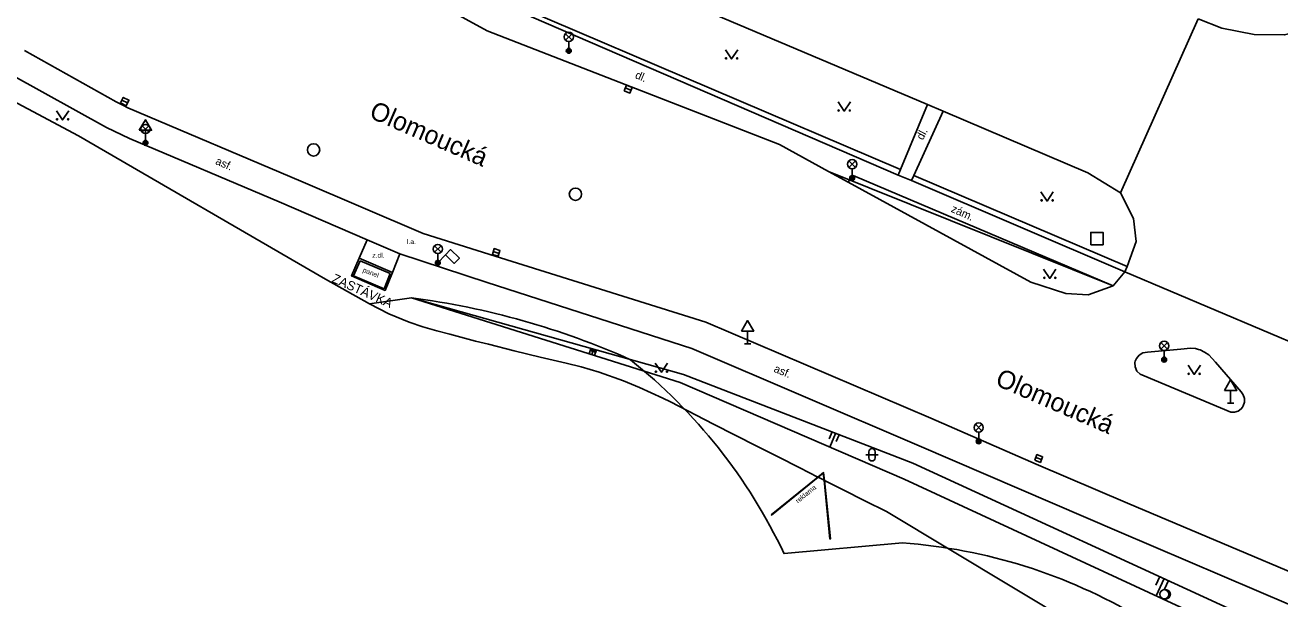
# Model space of a CAD drawing. Extents: x -596024 to -594475, y -1163820 to -1161957.
# Drawn here: x -595045 to -594943.1, y -1162123.8 to -1162077.2 of the extents above; entities that cross this region are included whole.
import ezdxf

# ---------------------------------------------------------------- set-up
doc = ezdxf.new("R2010")
doc.units = 0
for name, color, linetype in [('Level 10', 7, 'Continuous'), ('Level 11', 7, 'Continuous'), ('Level 14', 7, 'Continuous'), ('Level 15', 7, 'Continuous'), ('Level 23', 7, 'Continuous'), ('Level 25', 7, 'Continuous'), ('Level 26', 7, 'Continuous'), ('Level 27', 7, 'Continuous'), ('Level 33', 7, 'Continuous'), ('Level 34', 7, 'Continuous'), ('Level 36', 7, 'Continuous'), ('Level 40', 7, 'Continuous'), ('Level 41', 7, 'Continuous'), ('Level 42', 7, 'Continuous'), ('Level 49', 7, 'Continuous'), ('Level 50', 7, 'Continuous'), ('Level 7', 7, 'Continuous'), ('Level 8', 7, 'Continuous')]:
    doc.layers.add(name, color=color, linetype=linetype)

msp = doc.modelspace()

# ---------------------------------------------------------------- linework, layer by layer
at = {"layer": 'Level 10'}
for points in [[(-595032.38, -1162063.98), (-595023.91, -1162068.67), (-595021.04, -1162070.25), (-595007.46, -1162077.7)], [(-594949.71, -1162076.72), (-594947.78, -1162077.48), (-594945.15, -1162078), (-594942.69, -1162078.02), (-594941.72, -1162077.76), (-594938.84, -1162076.19), (-594936.5, -1162073.41), (-594934.64, -1162069.22)], [(-594971.7, -1162083.67), (-595002.38, -1162070.67)], [(-594983.72, -1162086.91), (-595007.46, -1162077.7)], [(-595045.07, -1162079.28), (-595037.61, -1162083.45), (-595037.07, -1162083.72), (-595036.67, -1162083.94)], [(-595036.67, -1162083.94), (-595022.61, -1162089.91)], [(-594970.43, -1162084.21), (-594971.7, -1162083.67)], [(-594958.66, -1162089.21), (-594970.43, -1162084.21)], [(-594983.72, -1162086.91), (-594979.73, -1162089.1)], [(-594979.73, -1162089.1), (-594978.14, -1162089.97), (-594963.31, -1162098.09), (-594960.46, -1162099.03), (-594958.64, -1162099.13), (-594956.61, -1162098.39)], [(-595022.61, -1162089.91), (-595012.68, -1162094.15)], [(-594958.66, -1162089.21), (-594956.01, -1162090.84), (-594954.95, -1162092.93), (-594954.74, -1162094.8)], [(-595012.68, -1162094.15), (-595006.83, -1162095.98), (-594989.7, -1162101.34)], [(-594954.74, -1162094.8), (-594955.48, -1162096.82)], [(-594955.67, -1162097.26), (-594956.61, -1162098.39)], [(-594989.7, -1162101.34), (-594971.44, -1162109.14)], [(-594954.1, -1162105.71), (-594954.43, -1162105.57), (-594954.68, -1162105.32), (-594954.83, -1162104.99), (-594954.84, -1162104.63), (-594954.82, -1162104.52), (-594954.73, -1162104.29), (-594954.5, -1162104.02), (-594954.19, -1162103.85), (-594953.83, -1162103.8)], [(-594951.12, -1162103.54), (-594953.83, -1162103.8)], [(-594951.12, -1162103.54), (-594950.32, -1162103.45), (-594949.93, -1162103.5), (-594949.69, -1162103.56), (-594949.54, -1162103.61), (-594949.18, -1162103.78), (-594948.85, -1162104.01), (-594948.31, -1162104.6)], [(-594948.31, -1162104.6), (-594946.22, -1162107.01)], [(-594954.1, -1162105.71), (-594947.05, -1162108.67)], [(-594946.22, -1162107.01), (-594946.04, -1162107.26), (-594945.95, -1162107.55), (-594945.95, -1162107.85), (-594946.04, -1162108.14), (-594946.11, -1162108.26), (-594946.21, -1162108.39), (-594946.46, -1162108.57), (-594946.75, -1162108.67), (-594947.05, -1162108.67)], [(-594913.2, -1162133.94), (-594921.5, -1162130.47), (-594932.9, -1162125.57), (-594955.46, -1162116.04), (-594962.87, -1162112.87), (-594971.44, -1162109.14)]]:
    msp.add_lwpolyline(points, dxfattribs=at)
at = {"layer": 'Level 11'}
for points in [[(-595036.53, -1162086.44), (-595038.41, -1162085.54), (-595046.12, -1162081.25), (-595055.2, -1162076.25), (-595056.55, -1162075.5), (-595061.25, -1162073.48)], [(-594956.01, -1162090.84), (-594949.71, -1162076.72)], [(-594971.7, -1162083.67), (-594973.9, -1162088.96)], [(-594972.81, -1162089.43), (-594970.43, -1162084.21)], [(-595036.53, -1162086.44), (-595024.36, -1162091.58)], [(-594979.73, -1162089.1), (-594956.61, -1162098.39)], [(-594978.14, -1162089.97), (-594977.74, -1162089.44)], [(-594977.74, -1162089.44), (-594956.61, -1162098.39)], [(-595024.36, -1162091.58), (-595017.23, -1162094.67), (-595017.86, -1162096.15)], [(-595017.23, -1162094.67), (-595014.56, -1162095.81)], [(-595015.16, -1162097.32), (-595015.76, -1162098.77), (-595018.48, -1162097.6), (-595017.86, -1162096.15)], [(-595017.86, -1162096.15), (-595015.16, -1162097.32)], [(-595015.16, -1162097.32), (-595014.56, -1162095.81), (-595007.47, -1162098.14), (-594990.84, -1162103.5)], [(-595018.34, -1162097.6), (-595017.79, -1162096.37)], [(-595017.79, -1162096.37), (-595015.34, -1162097.39)], [(-595015.84, -1162098.64), (-595018.34, -1162097.6)], [(-595015.34, -1162097.39), (-595015.84, -1162098.64)], [(-595017.04, -1162099.87), (-595013.63, -1162099.38)], [(-594990.84, -1162103.5), (-594972.37, -1162111.39)], [(-594910.7, -1162137.75), (-594914.24, -1162136.29), (-594922.24, -1162132.83), (-594933.81, -1162127.92), (-594956.12, -1162118.37), (-594972.37, -1162111.39)], [(-594983.34, -1162120.15), (-594973.73, -1162119.28)]]:
    msp.add_lwpolyline(points, dxfattribs=at)
for centre, radius, start, end in [((-595021.82, -1162162.55), 63.7, 65.9079, 82.6096), ((-595023.72, -1162139.33), 44.7, 25.4031, 51.3822), ((-594976.86, -1162162.85), 43.68, 59.2487, 85.8973)]:
    msp.add_arc(centre, radius, start, end, dxfattribs=at)
at = {"layer": 'Level 14'}
for points in [[(-595013.63, -1162099.38), (-594991.52, -1162105.61)], [(-594991.78, -1162106.26), (-595013.63, -1162099.38)], [(-594973.6, -1162114.09), (-594991.78, -1162106.26)], [(-594991.52, -1162105.61), (-594972.9, -1162112.8)], [(-594972.9, -1162112.8), (-594945.56, -1162125.35)], [(-594950.02, -1162125.02), (-594973.6, -1162114.09)]]:
    msp.add_lwpolyline(points, dxfattribs=at)
at = {"layer": 'Level 15'}
for points in [[(-594999.19, -1162103.93), (-594999.05, -1162103.49)], [(-594999.01, -1162103.74), (-594998.94, -1162103.52)], [(-594998.97, -1162104), (-594998.83, -1162103.55)], [(-594998.78, -1162103.81), (-594998.71, -1162103.58)], [(-594998.74, -1162104.07), (-594998.6, -1162103.61)], [(-594979.68, -1162110.82), (-594979.44, -1162110.27)], [(-594979.64, -1162111.49), (-594979.16, -1162110.38)], [(-594979.12, -1162111.05), (-594978.88, -1162110.49)], [(-594953.15, -1162122.72), (-594952.83, -1162122.01)], [(-594953.13, -1162123.58), (-594952.48, -1162122.18)], [(-594952.45, -1162123.04), (-594952.12, -1162122.34)]]:
    msp.add_lwpolyline(points, dxfattribs=at)
at = {"layer": 'Level 23'}
for points in [[(-595056.75, -1162077.65), (-595040.66, -1162086.21)], [(-595040.66, -1162086.21), (-595020.6, -1162097.87)], [(-595020.6, -1162097.87), (-595017.04, -1162099.87), (-595015.45, -1162100.66), (-595013.81, -1162101.34), (-595012.69, -1162101.72), (-595011.55, -1162102.05), (-595010.51, -1162102.33), (-595008.41, -1162102.88), (-595007.37, -1162103.14), (-595005.27, -1162103.67), (-595003.17, -1162104.18), (-595001.06, -1162104.67), (-594999.84, -1162104.98), (-594998.37, -1162105.42), (-594996.4, -1162106.12), (-594995.1, -1162106.65), (-594993.2, -1162107.52), (-594992.58, -1162107.83), (-594989.08, -1162109.63), (-594987.32, -1162110.52), (-594985.57, -1162111.41), (-594983.82, -1162112.3), (-594982.06, -1162113.19), (-594980.6, -1162113.93)], [(-594980.6, -1162113.93), (-594980.57, -1162113.94)], [(-594980.57, -1162113.94), (-594980.31, -1162114.08), (-594980.1, -1162114.18)], [(-594980.1, -1162114.18), (-594980.07, -1162114.2)], [(-594980.07, -1162114.2), (-594978.55, -1162114.97), (-594976.79, -1162115.85), (-594975.03, -1162116.73)], [(-594939.12, -1162138.3), (-594975.03, -1162116.73)]]:
    msp.add_lwpolyline(points, dxfattribs=at)
at = {"layer": 'Level 25'}
for points in [[(-594980.6, -1162113.93), (-594980.14, -1162113.56), (-594980.07, -1162114.2)], [(-594980.16, -1162113.61), (-594980.57, -1162113.94)], [(-594980.1, -1162114.18), (-594980.16, -1162113.61)], [(-594984.4, -1162116.99), (-594980.6, -1162113.93)], [(-594980.57, -1162113.94), (-594984.38, -1162117.02)], [(-594979.59, -1162118.96), (-594979.62, -1162118.97), (-594980.1, -1162114.18)], [(-594980.07, -1162114.2), (-594979.59, -1162118.96)], [(-594984.4, -1162116.99), (-594984.38, -1162117.02)]]:
    msp.add_lwpolyline(points, dxfattribs=at)
at = {"layer": 'Level 26'}
msp.add_lwpolyline([(-594958.43, -1162095.06), (-594957.43, -1162095.06), (-594957.43, -1162094.06), (-594958.43, -1162094.06)], close=True, dxfattribs=at)
at = {"layer": 'Level 27'}
for p, q in [((-594996.25, -1162082.33), (-594995.79, -1162082.51)), ((-595037.14, -1162083.32), (-595036.7, -1162083.54)), ((-595006.98, -1162095.61), (-595006.5, -1162095.77)), ((-594962.9, -1162112.33), (-594962.44, -1162112.51))]:
    msp.add_line(p, q, dxfattribs=at)
for points in [[(-594996.34, -1162082.56), (-594995.88, -1162082.74), (-594995.7, -1162082.28), (-594996.16, -1162082.1)], [(-595037.26, -1162083.54), (-595036.81, -1162083.77), (-595036.58, -1162083.32), (-595037.03, -1162083.09)], [(-595007.05, -1162095.85), (-595006.58, -1162096), (-595006.43, -1162095.53), (-595006.9, -1162095.38)], [(-594962.99, -1162112.56), (-594962.53, -1162112.74), (-594962.35, -1162112.28), (-594962.81, -1162112.1)]]:
    msp.add_lwpolyline(points, close=True, dxfattribs=at)
for centre in [(-595021.57, -1162087.36), (-595000.3, -1162090.96)]:
    msp.add_circle(centre, 0.5, dxfattribs=at)
at = {"layer": 'Level 33'}
for p, q in [((-595001.1, -1162078.45), (-595000.57, -1162077.92)), ((-595001.1, -1162077.92), (-595000.57, -1162078.45)), ((-595000.84, -1162078.56), (-595000.84, -1162079.31)), ((-595035.5, -1162085.93), (-595034.97, -1162085.4)), ((-595035.5, -1162085.4), (-595034.97, -1162085.93)), ((-595035.23, -1162086.04), (-595035.23, -1162086.79)), ((-594978.09, -1162088.78), (-594977.56, -1162088.25)), ((-594978.09, -1162088.25), (-594977.56, -1162088.78)), ((-594977.82, -1162088.89), (-594977.82, -1162089.64)), ((-595011.75, -1162095.67), (-595011.22, -1162095.14)), ((-595011.75, -1162095.14), (-595011.22, -1162095.67)), ((-595011.48, -1162095.78), (-595011.48, -1162096.53)), ((-594952.73, -1162103.53), (-594952.2, -1162103)), ((-594952.73, -1162103), (-594952.2, -1162103.53)), ((-594952.47, -1162103.64), (-594952.47, -1162104.39)), ((-594967.8, -1162110.17), (-594967.27, -1162109.64)), ((-594967.8, -1162109.64), (-594967.27, -1162110.17)), ((-594967.54, -1162110.28), (-594967.54, -1162111.03))]:
    msp.add_line(p, q, dxfattribs=at)
for centre, radius in [((-595000.84, -1162078.18), 0.375), ((-595000.84, -1162079.31), 0.2), ((-595000.84, -1162079.31), 0.145), ((-595000.84, -1162079.31), 0.0876), ((-595035.23, -1162085.66), 0.375), ((-595035.23, -1162086.79), 0.2), ((-595035.23, -1162086.79), 0.145), ((-595035.23, -1162086.79), 0.0876), ((-594977.82, -1162088.52), 0.375), ((-594977.82, -1162089.64), 0.2), ((-594977.82, -1162089.64), 0.145), ((-594977.82, -1162089.64), 0.0876), ((-595011.48, -1162095.41), 0.375), ((-595011.48, -1162096.53), 0.2), ((-595011.48, -1162096.53), 0.145), ((-595011.48, -1162096.53), 0.0876), ((-594952.47, -1162103.27), 0.375), ((-594952.47, -1162104.39), 0.2), ((-594952.47, -1162104.39), 0.145), ((-594952.47, -1162104.39), 0.0876), ((-594967.54, -1162109.91), 0.375), ((-594967.54, -1162111.03), 0.2), ((-594967.54, -1162111.03), 0.145), ((-594967.54, -1162111.03), 0.0876)]:
    msp.add_circle(centre, radius, dxfattribs=at)
at = {"layer": 'Level 34'}
for p, q in [((-595035.23, -1162085.77), (-595035.23, -1162086.79)), ((-595035.48, -1162086.79), (-595034.98, -1162086.79)), ((-595010.85, -1162095.88), (-595011.48, -1162096.53)), ((-595011.66, -1162096.36), (-595011.3, -1162096.7)), ((-594986.31, -1162102.08), (-594986.31, -1162103.1)), ((-594986.56, -1162103.1), (-594986.06, -1162103.1)), ((-594947.07, -1162106.9), (-594947.07, -1162107.92)), ((-594947.32, -1162107.92), (-594946.82, -1162107.92))]:
    msp.add_line(p, q, dxfattribs=at)
for points in [[(-595035.73, -1162085.77), (-595034.73, -1162085.77), (-595035.23, -1162084.91)], [(-595010.85, -1162095.88), (-595010.14, -1162096.58), (-595009.72, -1162096.15), (-595010.44, -1162095.45)], [(-594986.81, -1162102.08), (-594985.81, -1162102.08), (-594986.31, -1162101.22)], [(-594947.57, -1162106.9), (-594946.57, -1162106.9), (-594947.07, -1162106.04)]]:
    msp.add_lwpolyline(points, close=True, dxfattribs=at)
at = {"layer": 'Level 36'}
for p, q in [((-594976.7, -1162112.12), (-594975.7, -1162112.12)), ((-594976.45, -1162111.87), (-594976.45, -1162112.37)), ((-594975.95, -1162111.87), (-594975.95, -1162112.37))]:
    msp.add_line(p, q, dxfattribs=at)
for points in [[(-594988.11, -1162079.22), (-594987.61, -1162079.97), (-594987.11, -1162079.22)], [(-594978.96, -1162083.46), (-594978.46, -1162084.21), (-594977.96, -1162083.46)], [(-595042.46, -1162084.18), (-595041.96, -1162084.93), (-595041.46, -1162084.18)], [(-594962.48, -1162090.76), (-594961.98, -1162091.51), (-594961.48, -1162090.76)], [(-594962.26, -1162097.05), (-594961.76, -1162097.8), (-594961.26, -1162097.05)], [(-594993.81, -1162104.67), (-594993.31, -1162105.42), (-594992.81, -1162104.67)], [(-594950.53, -1162104.85), (-594950.03, -1162105.6), (-594949.53, -1162104.85)]]:
    msp.add_lwpolyline(points, dxfattribs=at)
for centre, radius in [((-594988.06, -1162079.92), 0.05), ((-594987.16, -1162079.92), 0.05), ((-595042.41, -1162084.88), 0.05), ((-595041.51, -1162084.88), 0.05), ((-594978.91, -1162084.16), 0.05), ((-594978.01, -1162084.16), 0.05), ((-594962.43, -1162091.46), 0.05), ((-594961.53, -1162091.46), 0.05), ((-594962.21, -1162097.75), 0.05), ((-594961.31, -1162097.75), 0.05), ((-594993.76, -1162105.37), 0.05), ((-594992.86, -1162105.37), 0.05), ((-594950.48, -1162105.55), 0.05), ((-594949.58, -1162105.55), 0.05), ((-594952.46, -1162123.45), 0.375)]:
    msp.add_circle(centre, radius, dxfattribs=at)
for centre, radius, start, end in [((-594976.2, -1162111.87), 0.25, 0, 180), ((-594976.2, -1162112.37), 0.25, 180, 0), ((-594952.34, -1162123.45), 0.375, 260.4059, 99.5941)]:
    msp.add_arc(centre, radius, start, end, dxfattribs=at)
at = {"layer": 'Level 7'}
for points in [[(-594973.9, -1162088.96), (-595004.6, -1162075.86)], [(-594974.09, -1162089.42), (-595005.06, -1162076.05)], [(-594974.09, -1162089.42), (-594973.9, -1162088.96)], [(-594972.81, -1162089.43), (-594973, -1162089.85)], [(-594955.67, -1162097.26), (-594973, -1162089.85)], [(-594955.48, -1162096.82), (-594972.81, -1162089.43)], [(-594955.67, -1162097.26), (-594955.48, -1162096.82)]]:
    msp.add_lwpolyline(points, dxfattribs=at)
at = {"layer": 'Level 8'}
for points in [[(-594974.09, -1162089.42), (-594973, -1162089.85)], [(-594955.67, -1162097.26), (-594940.82, -1162103.54), (-594940.73, -1162103.58)]]:
    msp.add_lwpolyline(points, dxfattribs=at)

# ---------------------------------------------------------------- texts
at = {"layer": 'Level 40'}
for s, height, rotation, p in [('dl.', 0.65, 336.98, (-594995.51, -1162081.51)), ('dl.', 0.65, 62.1, (-594972.08, -1162086.61)), ('asf.', 0.65, 336.83, (-595029.6, -1162088.5)), ('zám.', 0.65, 336.14, (-594969.84, -1162092.37)), ('panel', 0.4, 338.6069, (-595017.62, -1162097.26)), ('asf.', 0.65, 337.22, (-594984.24, -1162105.36))]:
    msp.add_text(s, height=height, rotation=rotation, dxfattribs=at).set_placement(p)
for s, p in [('l.a.', (-595013.99, -1162095.01)), ('z.dl.', (-595016.81, -1162096.12))]:
    msp.add_text(s, height=0.4, dxfattribs=at).set_placement(p)
at = {"layer": 'Level 41'}
msp.add_text('ZASTÁVKA', height=0.75, rotation=335.9, dxfattribs=at).set_placement((-595020.15, -1162098.07))
at = {"layer": 'Level 42'}
msp.add_text('reklama', height=0.4, rotation=39, dxfattribs=at).set_placement((-594982.22, -1162116.08))
at = {"layer": 'Level 49'}
msp.add_text('Olomoucká', height=1.5, rotation=336.55, dxfattribs=at).set_placement((-595017.14, -1162084.71))
at = {"layer": 'Level 50'}
msp.add_text('Olomoucká', height=1.5, rotation=336.5951, dxfattribs=at).set_placement((-594966.28, -1162106.43))

doc.saveas('drawing.dxf')
